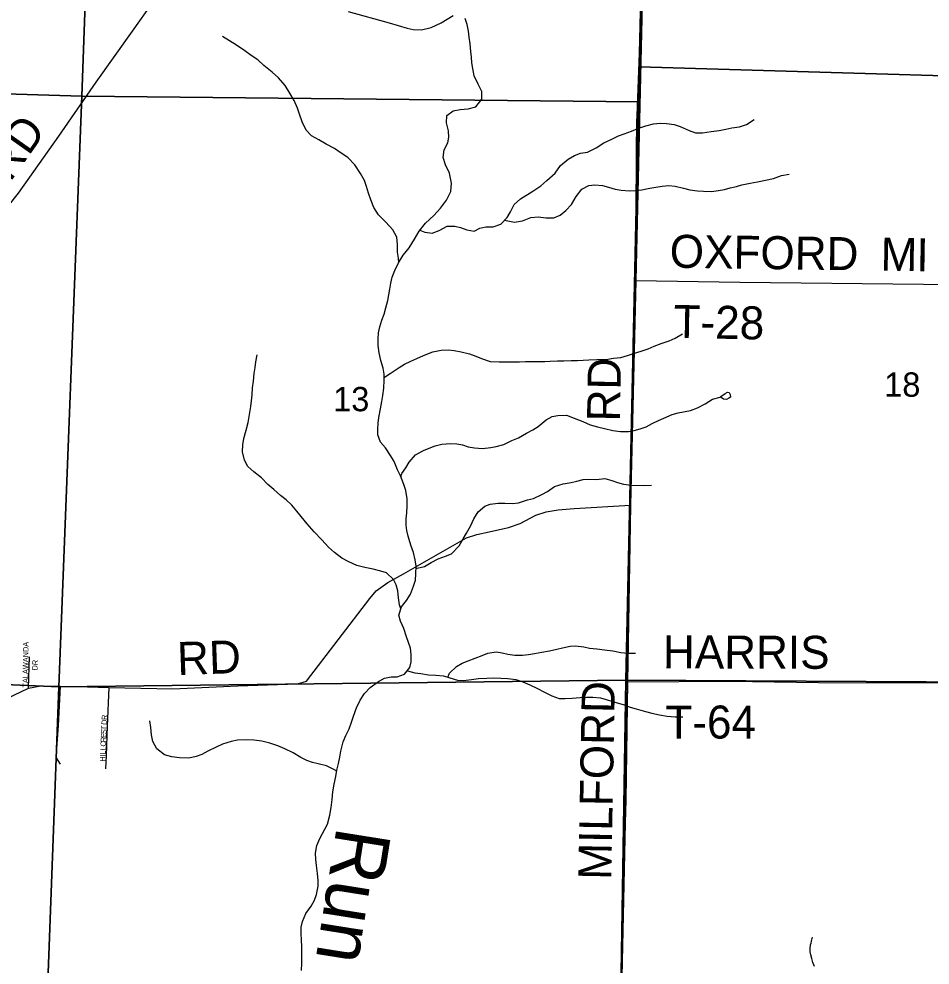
# Model space of a CAD drawing. Extents: x 1310247 to 1552180, y 377264 to 706493.
# Drawn here: x 1341623 to 1349909, y 559589 to 568191 of the extents above; entities that cross this region are included whole.
import ezdxf

# ---------------------------------------------------------------- set-up
doc = ezdxf.new("R2010")
doc.units = 0
for name, color, linetype in [('GM_X_County_Road', 7, 'Continuous'), ('GM_X_County_Road_Text', 7, 'Continuous'), ('GM_X_Minor_River', 7, 'Continuous'), ('GM_X_Minor_River_Text', 7, 'Continuous'), ('GM_X_Section', 7, 'Continuous'), ('GM_X_Section_Text', 7, 'Continuous'), ('GM_X_Township', 7, 'Continuous'), ('GM_X_Township_Road', 7, 'Continuous'), ('GM_X_Township_Road_Text', 7, 'Continuous'), ('GM_X_Township_Subdivision', 7, 'Continuous'), ('GM_X_Township_Subdivision_Text', 7, 'Continuous')]:
    doc.layers.add(name, color=color, linetype=linetype)

msp = doc.modelspace()

# ---------------------------------------------------------------- linework, layer by layer
at = {"layer": 'GM_X_County_Road'}
for points in [[(1338692.6, 563479.3), (1338728.9, 563485.3), (1338757.5, 563492), (1338798.8, 563518.4), (1338836.2, 563560.2), (1339232.7, 564001.9), (1339805.5, 564632.7), (1339980.2, 564790.2), (1340373, 565183.6), (1341087.2, 565943.2), (1341619.2, 566605.9), (1341985, 567126.8), (1342325.5, 567616.7), (1342656.9, 568078.9), (1342839.8, 568340.4)], [(1344616.9, 568258.2), (1344989, 568155.8), (1345152.6, 568108), (1345209, 568095.6), (1345283.7, 568092.7), (1345372.1, 568113.9), (1345461.5, 568155.8), (1345570.6, 568222.8)]]:
    msp.add_lwpolyline(points, dxfattribs=at)
at = {"layer": 'GM_X_Minor_River'}
for points in [[(1345182.6, 562961.2), (1345210.7, 563034.6), (1345228.3, 563088.2), (1345231.9, 563146.2), (1345233.9, 563216.3), (1345227.4, 563272.6), (1345211.3, 563341.2), (1345187.1, 563408), (1345163.3, 563488.9), (1345150.7, 563539.3), (1345144.1, 563589.6), (1345145.6, 563645.7), (1345151.2, 563699.7), (1345155, 563765.7), (1345152.7, 563827.9), (1345142.8, 563902.4), (1345122.3, 563959.1), (1345092.5, 564038.1), (1345065.9, 564092.9), (1345033.9, 564168), (1345001.4, 564223), (1344955.2, 564292.4), (1344910.5, 564343.7), (1344888.3, 564410.5), (1344887.8, 564462.6), (1344889.3, 564514.7), (1344896.7, 564566.6), (1344911, 564646.4), (1344922.9, 564712.2), (1344932.4, 564766.1), (1344940.3, 564834), (1344944.4, 564908.1), (1344943.8, 564960.2), (1344935.3, 565014.6), (1344915.2, 565085.3), (1344899.1, 565153.9), (1344891, 565222.3), (1344888.7, 565282.5), (1344892.3, 565338.5), (1344905.8, 565392.3), (1344923.5, 565451.9), (1344943, 565505.5), (1344960.7, 565565.2), (1344976.6, 565630.9), (1344995.6, 565734.6), (1345005.1, 565788.5), (1345016.6, 565842.3), (1345042.4, 565903.7), (1345074.4, 565973), (1345118.5, 566041.9), (1345170.4, 566108.7), (1345218.8, 566189.5), (1345262.9, 566260.5), (1345321.1, 566335.1), (1345397.3, 566405.2), (1345455.2, 566469.7), (1345511.5, 566544.4), (1345551.8, 566623.5), (1345557.9, 566699.5), (1345538.4, 566790.2), (1345502.4, 566865.4), (1345482.1, 566930.1), (1345490.2, 567002), (1345522, 567063.3), (1345531.4, 567115.2), (1345529, 567173.4), (1345511, 567246.1), (1345514.9, 567312.1), (1345572.2, 567354.7), (1345636.8, 567368.9), (1345707.1, 567373), (1345777.7, 567391.1), (1345831.9, 567461.8), (1345833.8, 567531.9), (1345799.6, 567599), (1345761.6, 567674.3), (1345749.4, 567740.8), (1345742.9, 567793.1), (1345738.3, 567843.3), (1345733.7, 567895.6), (1345725.6, 567966), (1345717.3, 568024.3), (1345712.8, 568078.6), (1345698.5, 568141.2), (1345681.9, 568195.7)], [(1345077.2, 565977.3), (1345075.6, 566017.1), (1345067.1, 566071.4), (1345065, 566139.6), (1345060.9, 566207.9), (1345022.7, 566273.1), (1344960.5, 566343), (1344892.1, 566409), (1344849.9, 566476.3), (1344823.8, 566547.2), (1344801.4, 566606), (1344783.1, 566668.6), (1344764.5, 566721.2), (1344728.2, 566786.4), (1344678.3, 566863.9), (1344614, 566931.9), (1344545.1, 566977.9), (1344494, 567013.3), (1344416.9, 567053.5), (1344349.8, 567091.5), (1344282.7, 567127.4), (1344234, 567178.9), (1344198, 567256), (1344173.9, 567326.9), (1344157.4, 567379.4), (1344127.3, 567450.4), (1344087, 567517.7), (1344044.8, 567585), (1343982.6, 567654.9), (1343926, 567708.6), (1343851.5, 567768.8), (1343796.7, 567818.4), (1343735.7, 567858.2), (1343678.7, 567899.8), (1343602, 567952), (1343536.9, 567991.9), (1343473.9, 568031.7)], [(1345269.9, 566269.5), (1345314.8, 566253.1), (1345380.7, 566243.2), (1345443.6, 566267.6), (1345518.8, 566305.6), (1345587, 566307.7), (1345638.8, 566294.3), (1345696.4, 566274.7), (1345764.2, 566260.8), (1345815, 566287.5), (1345869.6, 566302), (1345935.8, 566302.2), (1346004.6, 566326.4), (1346064.4, 566384.9), (1346093.9, 566438.2), (1346125.9, 566505.5), (1346185.5, 566556), (1346295.7, 566625.1), (1346369.3, 566675.2), (1346422.7, 566721.9), (1346498.7, 566787.9), (1346548.8, 566858.8), (1346616.6, 566915), (1346675.7, 566949.5), (1346728.4, 566970.1), (1346794.8, 566980.3), (1346872.1, 567018.3), (1346943.5, 567064.4), (1347014.7, 567098.6), (1347075.6, 567127), (1347126.3, 567145.7), (1347193.2, 567171.9), (1347249.9, 567194.4), (1347322.8, 567218.5), (1347393.5, 567238.6), (1347453.9, 567244.9), (1347511.9, 567241.4), (1347581.8, 567231.4), (1347635.5, 567213.9), (1347718.6, 567175.5), (1347774.2, 567156), (1347838.4, 567156.2), (1347918.9, 567168), (1347989.4, 567178.2), (1348051.8, 567188.5), (1348106.3, 567201), (1348174.7, 567211.2), (1348239.5, 567231.4), (1348308.9, 567275.7)], [(1346040.1, 566361.1), (1346053.6, 566357.1), (1346129.4, 566343), (1346203.9, 566355), (1346278.9, 566385), (1346349.3, 566391.1), (1346415.2, 566383.3), (1346487.4, 566383.3), (1346544.2, 566407.8), (1346595.5, 566450.5), (1346647.2, 566505.2), (1346689.3, 566576.2), (1346743.3, 566644.9), (1346806.4, 566675.3), (1346860.7, 566681.8), (1346928.7, 566675.9), (1346984.4, 566662.4), (1347046, 566642.6), (1347100, 566635.1), (1347176, 566629), (1347232.2, 566631.5), (1347288.5, 566636), (1347359.1, 566652.1), (1347413.5, 566660.6), (1347473.9, 566671), (1347532.2, 566675.4), (1347590.2, 566669.8), (1347665.9, 566651.7), (1347723.6, 566636.1), (1347793.5, 566628.2), (1347847.5, 566624.7), (1347919.7, 566622.7), (1347986.1, 566630.9), (1348038.4, 566639.5), (1348091, 566654.1), (1348147.5, 566668.6), (1348198.1, 566683.2), (1348272.6, 566697.2), (1348339.2, 566711.4), (1348411.8, 566725.5), (1348486.4, 566741.5), (1348557.3, 566767.6), (1348627.8, 566779.7)], [(1344944.1, 564930.3), (1344947.1, 564934.1), (1344998.2, 564968.8), (1345079.9, 565020.6), (1345130.8, 565051.3), (1345185.8, 565079.9), (1345240.5, 565102.4), (1345301.5, 565130.8), (1345386.6, 565164.6), (1345461.3, 565180.6), (1345529.5, 565182.7), (1345581.5, 565177.2), (1345643.3, 565165.5), (1345719, 565147.4), (1345778.5, 565125.7), (1345830.1, 565104.3), (1345909.5, 565078), (1345989.6, 565073.8), (1346055.8, 565074), (1346105.9, 565072.7), (1346176, 565072.7), (1346230.3, 565075.2), (1346300.4, 565075.3), (1346354.6, 565075.8), (1346404.7, 565076.5), (1346454.9, 565079.1), (1346521.2, 565081.3), (1346579.3, 565081.7), (1346643.6, 565086), (1346703.8, 565086.3), (1346754, 565088.9), (1346806.2, 565091.5), (1346878.4, 565093.5), (1346978.8, 565098.8), (1347031.1, 565105.4), (1347095.5, 565113.7), (1347158.1, 565130), (1347212.8, 565148.5), (1347281.6, 565170.7), (1347344.3, 565193), (1347399.1, 565215.6), (1347464, 565239.9), (1347536.9, 565265.9), (1347589.6, 565288.5), (1347658.9, 565328.7)], [(1345096.4, 562826.8), (1345083.7, 562863.7), (1345073.4, 562928.1), (1345069.2, 562992.3), (1345054.6, 563044.8), (1345028, 563095.7), (1344965.5, 563155.5), (1344913.8, 563171), (1344844.1, 563187), (1344768.3, 563203.1), (1344694.7, 563223.1), (1344623.4, 563255.2), (1344560.2, 563287), (1344491.5, 563341), (1344438.7, 563388.5), (1344376.4, 563454.4), (1344308.2, 563526.4), (1344244.1, 563600.3), (1344189.8, 563666), (1344151.1, 563717.2), (1344104.5, 563770.6), (1344053.7, 563818.1), (1344002.7, 563859.5), (1343940, 563911.4), (1343887.2, 563956.9), (1343828.8, 564018.7), (1343758.1, 564074.7), (1343703.3, 564122.4), (1343674.8, 564179.3), (1343654.9, 564254), (1343658.7, 564320), (1343668.3, 564375.9), (1343688.5, 564451.5), (1343706.5, 564521.2), (1343720.6, 564594.9), (1343730.6, 564666.8), (1343738.1, 564718.8), (1343743.6, 564774.7), (1343747.4, 564836.8), (1343755.1, 564898.7), (1343763.1, 564966.6), (1343770.6, 565020.5), (1343778, 565072.4), (1343789.9, 565138.3)], [(1347999.7, 564752.1), (1348007.9, 564759.9), (1348024.3, 564771.4), (1348044.8, 564786.9), (1348067.1, 564798.3), (1348081.1, 564793.9), (1348090.6, 564777.7), (1348094, 564753.5)], [(1345096.3, 564028), (1345105, 564057.8), (1345140.6, 564108.9), (1345172.1, 564162.2), (1345230.1, 564228.7), (1345301.4, 564268.8), (1345354.1, 564287.4), (1345408.8, 564310), (1345467.4, 564326.4), (1345547.8, 564332.2), (1345603.9, 564328.7), (1345655.7, 564319.2), (1345707.4, 564301.8), (1345765.2, 564290.2), (1345839.2, 564284.2), (1345913.7, 564296.1), (1345964, 564302.8), (1346032.7, 564320.9), (1346105.9, 564357), (1346164.8, 564383.4), (1346238.1, 564425.5), (1346295.1, 564454), (1346346.1, 564486.7), (1346417.9, 564544.9), (1346470.9, 564575.5), (1346523.3, 564586.1), (1346601.6, 564588), (1346673, 564561.9), (1346750.3, 564529.8), (1346817.7, 564501.8), (1346885.3, 564481.9), (1346949.1, 564468.2), (1347022.7, 564448.1), (1347094.7, 564440.1), (1347164.9, 564440.2), (1347217.3, 564448.8), (1347273.8, 564463.3), (1347326.4, 564481.9), (1347381.4, 564512.4), (1347438.3, 564538.9), (1347489.1, 564561.6), (1347564.2, 564595.6), (1347616.8, 564610.2), (1347729.6, 564631.2), (1347794.5, 564655.5), (1347863.7, 564691.7), (1347931, 564733.9), (1347999.7, 564752.1)], [(1348094, 564753.5), (1348079.6, 564741.9), (1348057.3, 564732.4), (1348031.2, 564733.2), (1348009.6, 564747.8), (1347999.7, 564752.1)], [(1345233.2, 563192.3), (1345243.3, 563196), (1345312, 563212.2), (1345373.1, 563248.6), (1345436.2, 563280.9), (1345501, 563305.2), (1345555.8, 563327.8), (1345626, 563400), (1345663.8, 563463.1), (1345693.3, 563514.4), (1345729.3, 563579.6), (1345761.2, 563646.8), (1345799.1, 563709.9), (1345858.7, 563762.4), (1345909.3, 563779.1), (1345979.7, 563787.2), (1346041.9, 563789.5), (1346114, 563785.5), (1346166.3, 563792.1), (1346249.3, 563819.8), (1346303.7, 563832.4), (1346376.9, 563866.5), (1346429.8, 563893.1), (1346493.3, 563941.4), (1346572.1, 563963.3), (1346644.7, 563977.4), (1346695.1, 563988), (1346753.6, 564002.4), (1346803.9, 564007.1), (1346876, 564005.1), (1346952.4, 564013), (1347016.1, 563995.2), (1347067.7, 563975.8), (1347119.4, 563960.3), (1347191.3, 563952.3), (1347309.5, 563949.1), (1347375.8, 563951.3)], [(1344192.6, 559538.8), (1344194.4, 559604.9), (1344194.5, 559679), (1344196.6, 559755.2), (1344192.4, 559817.4), (1344189.9, 559871.6), (1344189.6, 559933.7), (1344201.1, 559985.5), (1344233.2, 560056.8), (1344279.2, 560125.7), (1344310.8, 560178.9), (1344330.2, 560230.5), (1344344.4, 560306.3), (1344343.9, 560358.4), (1344337.6, 560420.7), (1344329.6, 560493.1), (1344323.1, 560549.4), (1344320.7, 560605.6), (1344332.7, 560675.4), (1344358.5, 560738.9), (1344428.3, 560869.2), (1344450.7, 560950.8), (1344462.6, 561020.6), (1344470.7, 561092.6), (1344476.7, 561164.5), (1344488.7, 561234.4), (1344504.7, 561304.1), (1344514.2, 561359.9), (1344528, 561421.7), (1344541.6, 561479.5), (1344551.2, 561533.3), (1344571.6, 561616.9), (1344595.3, 561676.4), (1344625.1, 561737.7), (1344648.8, 561797.2), (1344666.3, 561850.9), (1344692.6, 561928.3), (1344726.6, 561997.5), (1344764.4, 562058.6), (1344816, 562111.3), (1344891.7, 562167.4), (1344946.7, 562197.9), (1345007.2, 562208.3), (1345063.3, 562208.8), (1345130.2, 562233), (1345178, 562293.8), (1345189.4, 562345.6), (1345189.3, 562411.8), (1345182.9, 562470.1), (1345166.3, 562520.6), (1345147.7, 562573.2), (1345123.7, 562648.1), (1345093.5, 562715), (1345077, 562769.6), (1345103.2, 562847.1), (1345146.9, 562904), (1345182.6, 562961.2)], [(1345522.7, 562206.9), (1345539.4, 562241.8), (1345603.3, 562302.2), (1345654.3, 562332.8), (1345709, 562353.4), (1345771.8, 562377.7), (1345834.7, 562404), (1345887.4, 562424.6), (1345961.9, 562436.6), (1346017.8, 562427.1), (1346069.6, 562415.6), (1346133.6, 562407.8), (1346201.7, 562406), (1346258, 562412.4), (1346310.4, 562421), (1346378.9, 562433.2), (1346447.4, 562445.3), (1346516, 562459.5), (1346566.4, 562472.1), (1346635.1, 562488.3), (1346685.3, 562490.9), (1346759.2, 562482.9), (1346813, 562471.4), (1346877, 562463.6), (1346948.9, 562453.6), (1347022.8, 562445.5), (1347096.6, 562429.5), (1347162.6, 562423.7), (1347230.8, 562423.8)], [(1345155.3, 562264.9), (1345224.7, 562244.4), (1345276.7, 562239), (1345346.5, 562227), (1345414.6, 562223.2), (1345484.6, 562217.2), (1345542.3, 562201.6), (1345609.9, 562179.7), (1345665.9, 562176.2), (1345738.3, 562184.2), (1345802.8, 562194.4), (1345879.1, 562198.3), (1345935.2, 562198.8), (1346005.4, 562196.9), (1346069.4, 562193.1), (1346141.4, 562185.1), (1346206.9, 562163.3), (1346268.3, 562135.5), (1346339.6, 562103.5), (1346396.9, 562073.9), (1346470, 562035.8), (1346535.6, 562013.9), (1346591.7, 562012.4), (1346653.9, 562016.7), (1346728.2, 562020.7), (1346784.5, 562023.1), (1346840.6, 562023.6), (1346910.6, 562017.7), (1346962.4, 562004.2), (1347022, 561986.5), (1347075.7, 561971), (1347127.4, 561953.6), (1347183, 561934), (1347236.7, 561918.5), (1347320.2, 561894.2), (1347378, 561880.5), (1347449.7, 561864.5), (1347519.5, 561850.6), (1347589.5, 561844.7), (1347661.7, 561846.7)], [(1344512.7, 561351), (1344492.3, 561364.6), (1344419.1, 561398.7), (1344345.5, 561418.7), (1344293.6, 561430.2), (1344242, 561447.6), (1344186.7, 561477.2), (1344117.6, 561517.2), (1344042.5, 561555.3), (1343977.1, 561581.2), (1343903.6, 561607.3), (1343831.9, 561623.3), (1343758, 561633.3), (1343691.9, 561637.2), (1343611.6, 561633.3), (1343553.2, 561622.9), (1343474.3, 561597), (1343417.3, 561568.5), (1343342.2, 561534.5), (1343285.2, 561504), (1343234.5, 561485.4), (1343167.9, 561469.2), (1343083.8, 561471.5), (1343013.9, 561481.4), (1342946.3, 561501.4), (1342875.6, 561555.4), (1342841.3, 561620.5), (1342829, 561681), (1342822.8, 561747.3), (1342812.5, 561809.7)], [(1348858.2, 559576.4), (1348850.7, 559590.8), (1348843.3, 559613.1), (1348832.5, 559649.7), (1348823.5, 559682.2), (1348818.3, 559708.5), (1348819.4, 559740.7), (1348822.5, 559772.8), (1348827.1, 559788.7), (1348829.7, 559806.7), (1348838.9, 559842.6)]]:
    msp.add_lwpolyline(points, dxfattribs=at)
at = {"layer": 'GM_X_Section'}
for points in [[(1352348.4, 572957.2), (1352196.7, 567610.1), (1347263.5, 567755.6), (1347384.7, 572751.5), (1347391.6, 573039.4)], [(1342385.3, 572812.6), (1342196.3, 567488.4), (1336907.3, 567650.5), (1337082.5, 572977.2)], [(1342385.3, 572812.6), (1347384.7, 572751.5), (1347263.5, 567755.6), (1347257.8, 567437.7), (1342196.3, 567488.4)], [(1347263.5, 567755.6), (1352196.7, 567610.1), (1352058.5, 562152.6), (1347142.4, 562177.7), (1347257.8, 567437.7)], [(1336907.3, 567650.5), (1342196.3, 567488.4), (1341986.1, 562118.5), (1336706.8, 562346.4)], [(1342196.3, 567488.4), (1347257.8, 567437.7), (1347142.4, 562177.7), (1341986.1, 562118.5)], [(1341986.1, 562118.5), (1341788.1, 556834.5), (1336481.3, 557003), (1336706.8, 562346.4)], [(1347142.4, 562177.7), (1347057.3, 556850.9), (1341788.1, 556834.5), (1341986.1, 562118.5)], [(1347142.4, 562177.7), (1352058.5, 562152.6), (1351954.6, 556710.3), (1347057.3, 556850.9)]]:
    msp.add_lwpolyline(points, close=True, dxfattribs=at)
at = {"layer": 'GM_X_Township'}
for points in [[(1321364.4, 579197.9), (1328634.3, 578993.7), (1332056.7, 578887.1), (1334277.6, 578817.1), (1343877, 578562.9), (1347520.9, 578466.5), (1347479.2, 575747.8), (1347407.3, 573183), (1347363.9, 571803.6), (1347301.7, 568861.7), (1347231.7, 565812.1), (1347184.9, 563771.6), (1347156.5, 562163.2), (1347140.7, 561087.4), (1347136.2, 560882.3), (1347123.8, 560320.7), (1347080.9, 558366.2), (1347047.4, 556838.2), (1347013.7, 555906.2), (1346657.3, 546049.6)], [(1346657.3, 546049.6), (1347013.7, 555906.2), (1347047.4, 556838.2), (1347080.9, 558366.2), (1347123.8, 560320.7), (1347136.2, 560882.3), (1347140.7, 561087.4), (1347156.5, 562163.2), (1347184.9, 563771.6), (1347231.7, 565812.1), (1347301.7, 568861.7), (1347363.9, 571803.6), (1347407.3, 573183), (1347479.2, 575747.8), (1347520.9, 578466.5), (1348722, 578434.8), (1352461.6, 578336.1), (1362356.2, 578075), (1364956.7, 578006.5), (1366932.4, 577954.4), (1369441.1, 577888.2)]]:
    msp.add_lwpolyline(points, dxfattribs=at)
at = {"layer": 'GM_X_Township_Road'}
for points in [[(1347245, 567310.6), (1347301.7, 568861.7)], [(1347047.4, 556838.2), (1347080.9, 558366.2), (1347123.8, 560320.7), (1347136.2, 560882.3), (1347140.6, 561087.4), (1347156.6, 562163.2), (1347184.9, 563771.6), (1347231.7, 565812.1), (1347238.2, 566984.1), (1347243.2, 567261.8), (1347245, 567310.6)], [(1347231.7, 565812.1), (1348177.7, 565799.3), (1349850.2, 565780.7), (1350313.9, 565774.1)], [(1341512, 562013), (1341710.7, 562105.5), (1341822, 562128.8), (1341998.5, 562125.5), (1342149, 562121.3), (1342439.8, 562111.5), (1343022.2, 562101.7), (1343614.3, 562128.8), (1344156.9, 562145.4), (1344237.4, 562168.7), (1344812.8, 562921.9), (1344872.4, 562991.9), (1344977, 563066.4), (1345120, 563144.8), (1345694.1, 563474.2), (1345786.6, 563504.3), (1345898.8, 563527.6), (1346074.1, 563566.8), (1346180.2, 563602.1), (1346323.1, 563678.9), (1346416.4, 563708.9), (1346527.8, 563728.5), (1346673, 563739.1), (1347184.9, 563771.6)], [(1341998.5, 562125.5), (1341979.6, 561767), (1341965.1, 561555), (1341961.8, 561472.9), (1341997.7, 561414)], [(1347156.6, 562163.2), (1348095.1, 562168.9), (1348893.1, 562158.1), (1350277.1, 562154.9), (1351197.9, 562153.8), (1351907.6, 562149.5), (1352804.7, 562151.7), (1353653.4, 562143.1), (1355299, 562145.2), (1355924.7, 562142), (1356062.1, 562139.3)]]:
    msp.add_lwpolyline(points, dxfattribs=at)
at = {"layer": 'GM_X_Township_Subdivision'}
for points in [[(1341710.7, 562105.5), (1341718.2, 562390.7)], [(1342439.8, 562111.5), (1342426.3, 561759.4), (1342417.2, 561494.5), (1342411.2, 561372.6)]]:
    msp.add_lwpolyline(points, dxfattribs=at)

# ---------------------------------------------------------------- texts
at = {"layer": 'GM_X_County_Road_Text'}
msp.add_text('RD', height=300, rotation=54.80558, dxfattribs=at).set_placement((1341544.1, 566702.8))
at = {"layer": 'GM_X_Minor_River_Text'}
msp.add_text('Run', height=499.87, rotation=260.94471, dxfattribs=at).set_placement((1344514.5, 560857.5))
at = {"layer": 'GM_X_Section_Text'}
for s, p in [('18', (1349492.3, 564756.3)), ('13', (1344480.7, 564624.3))]:
    msp.add_text(s, height=221, rotation=0.00001, dxfattribs=at).set_placement(p)
at = {"layer": 'GM_X_Township_Road_Text'}
for s, rotation, p in [('OXFORD', 359.16964, (1347539.4, 565930)), ('M', 359.02526, (1349456.9, 565903.6)), ('I', 359.02422, (1349782.4, 565898.1)), ('T-28', 358.94342, (1347573.6, 565291.4)), ('RD', 89.01181, (1347088.5, 564529.2)), ('RD', 1.97573, (1343066.4, 562225.1)), ('HARRIS', 359.81303, (1347479, 562286.8)), ('MILFORD', 88.93066, (1347009.3, 560362.2)), ('T-64', 0.00001, (1347501.3, 561648.1))]:
    msp.add_text(s, height=300, rotation=rotation, dxfattribs=at).set_placement(p)
at = {"layer": 'GM_X_Township_Subdivision_Text'}
for s, rotation, p in [('TALAWANDA', 89.35658, (1341705.9, 562111.7)), ('DR', 86.98901, (1341790.9, 562266)), ('R', 87.30371, (1342424.9, 561815.8)), ('T', 87.30129, (1342420.6, 561723.5)), ('D', 87.3111, (1342422.9, 561771.9)), ('E', 87.30811, (1342417.3, 561653.2)), ('S', 87.30811, (1342419, 561688.4)), ('C', 87.30978, (1342413.6, 561574.1)), ('R', 87.30371, (1342415.4, 561613.6)), ('L', 87.64932, (1342410.5, 561503.8)), ('L', 87.30811, (1342411.9, 561538.9)), ('H', 89.84151, (1342409.9, 561438.4)), ('I', 88.74274, (1342410, 561482.1))]:
    msp.add_text(s, height=50, rotation=rotation, dxfattribs=at).set_placement(p)

doc.saveas('drawing.dxf')
